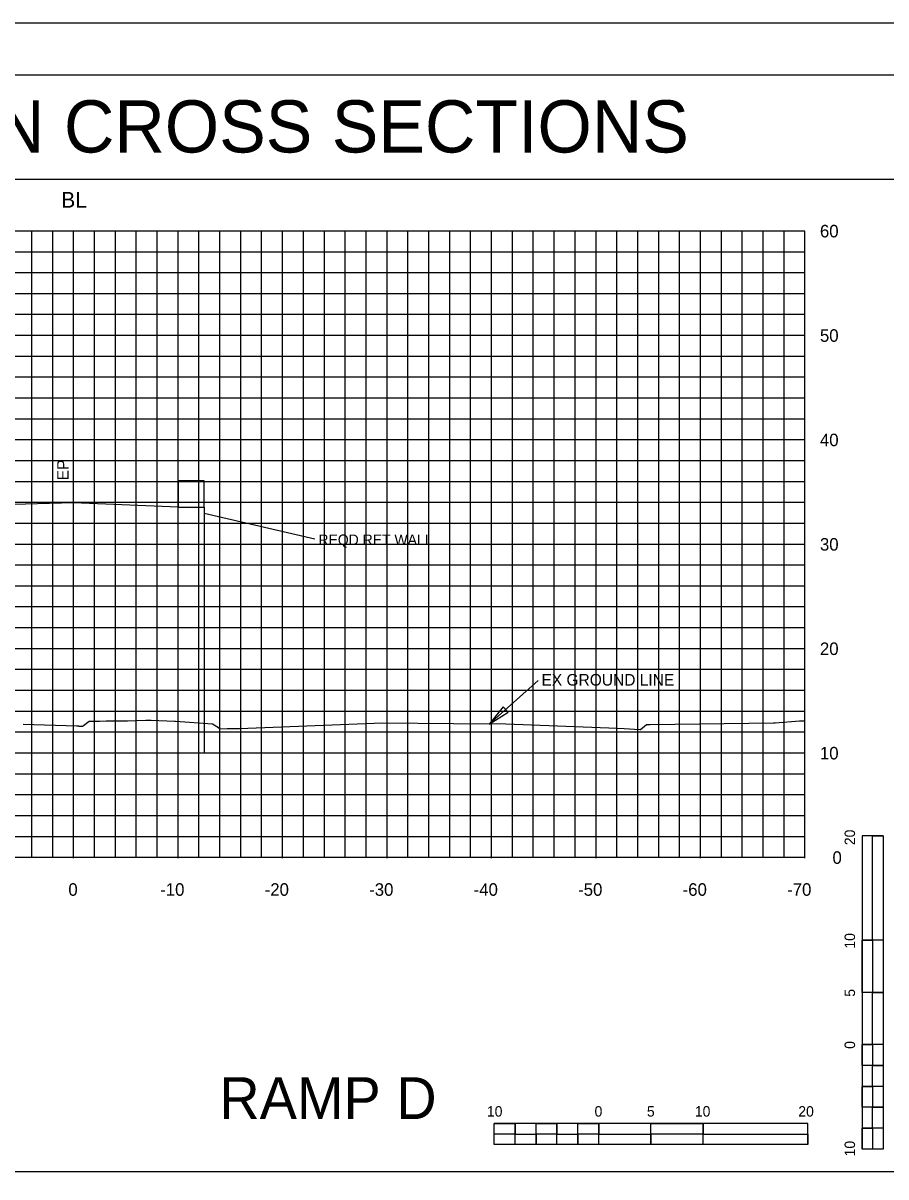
# Model space of a CAD drawing. Extents: x 2193008 to 2198143, y 1236112 to 1237864.
# Drawn here: x 2196659.9 to 2196742.5, y 1237227.5 to 1237338 of the extents above; entities that cross this region are included whole.
import ezdxf

# ---------------------------------------------------------------- set-up
doc = ezdxf.new("R2010")
doc.units = 0
for name, color, linetype in [('3', 7, 'Continuous'), ('31', 7, 'Continuous'), ('60', 7, 'Continuous'), ('ANNO-SHT', 7, 'Continuous'), ('GSDIMS', 7, 'Continuous'), ('Level 1', 7, 'Continuous'), ('Level 33', 7, 'Continuous'), ('Level 55', 7, 'Continuous'), ('LIMT-CSLINE', 7, 'Continuous'), ('M-ROADS', 7, 'Continuous'), ('SHT-BNDRY', 7, 'Continuous')]:
    doc.layers.add(name, color=color, linetype=linetype)

msp = doc.modelspace()

# ---------------------------------------------------------------- linework, layer by layer
msp.add_lwpolyline([(2196594.71, 1237133.05), (2196894.71, 1237133.05), (2196894.71, 1237323.05), (2196594.71, 1237323.05)], close=True)
at = {"layer": '3'}
for p, q in [((2196664.71, 1237292.08), (2196664.71, 1237296.6)), ((2196687.8, 1237288.6), (2196677.21, 1237291.08)), ((2196709.16, 1237275.07), (2196704.48, 1237270.89))]:
    msp.add_line(p, q, dxfattribs=at)
at = {"layer": '60'}
for p, q in [((2196734.71, 1237258.11), (2196734.71, 1237318.11)), ((2196734.71, 1237258.11), (2196604.71, 1237258.11)), ((2196664.71, 1237258.05), (2196664.71, 1237258.11)), ((2196674.71, 1237258.05), (2196674.71, 1237258.11)), ((2196684.71, 1237258.05), (2196684.71, 1237258.11)), ((2196694.71, 1237258.05), (2196694.71, 1237258.11)), ((2196704.71, 1237258.05), (2196704.71, 1237258.11)), ((2196714.71, 1237258.05), (2196714.71, 1237258.11)), ((2196724.71, 1237258.05), (2196724.71, 1237258.11)), ((2196734.71, 1237258.05), (2196734.71, 1237258.11))]:
    msp.add_line(p, q, dxfattribs=at)
for points in [[(2196674.71, 1237291.68), (2196677.21, 1237291.68), (2196677.21, 1237294.18), (2196674.71, 1237294.18)], [(2196677.21, 1237268.11), (2196674.71, 1237268.11), (2196674.71, 1237291.68), (2196677.21, 1237291.68)]]:
    msp.add_lwpolyline(points, close=True, dxfattribs=at)
msp.add_lwpolyline([(2196674.71, 1237291.68), (2196664.71, 1237292.08), (2196652.01, 1237291.72), (2196640.72, 1237291.4), (2196640.71, 1237291.4), (2196640.7, 1237291.4), (2196634.71, 1237291.16)], dxfattribs=at)
at = {"layer": 'GSDIMS'}
msp.add_lwpolyline([(2196704.48, 1237270.89), (2196706.29, 1237272.04), (2196705.81, 1237272.55)], close=True, dxfattribs=at)
at = {"layer": 'Level 1'}
for p, q in [((2196740.18, 1237260.19), (2196740.18, 1237230.19)), ((2196742.18, 1237260.19), (2196740.18, 1237260.19)), ((2196742.18, 1237260.19), (2196742.18, 1237250.19)), ((2196742.18, 1237260.19), (2196742.18, 1237230.19)), ((2196741.18, 1237250.19), (2196740.18, 1237250.19)), ((2196742.18, 1237250.19), (2196740.18, 1237250.19)), ((2196741.18, 1237250.19), (2196741.18, 1237245.19)), ((2196742.18, 1237245.19), (2196740.18, 1237245.19)), ((2196742.18, 1237245.19), (2196741.18, 1237245.19)), ((2196742.18, 1237245.19), (2196742.18, 1237240.19)), ((2196741.18, 1237240.19), (2196740.18, 1237240.19)), ((2196742.18, 1237240.19), (2196740.18, 1237240.19)), ((2196741.18, 1237240.19), (2196741.18, 1237238.19)), ((2196742.18, 1237238.19), (2196741.18, 1237238.19)), ((2196742.18, 1237238.19), (2196742.18, 1237236.19)), ((2196741.18, 1237236.19), (2196740.18, 1237236.19)), ((2196741.18, 1237236.19), (2196741.18, 1237234.19)), ((2196742.18, 1237234.19), (2196741.18, 1237234.19)), ((2196742.18, 1237234.19), (2196742.18, 1237232.19)), ((2196734.97, 1237232.63), (2196704.97, 1237232.63)), ((2196704.97, 1237230.63), (2196704.97, 1237232.63)), ((2196706.97, 1237231.63), (2196706.97, 1237232.63)), ((2196710.97, 1237231.63), (2196710.97, 1237232.63)), ((2196714.97, 1237231.63), (2196714.97, 1237232.63)), ((2196714.97, 1237230.63), (2196714.97, 1237232.63)), ((2196719.97, 1237230.63), (2196719.97, 1237232.63)), ((2196724.97, 1237231.63), (2196724.97, 1237232.63)), ((2196724.97, 1237230.63), (2196724.97, 1237232.63)), ((2196734.97, 1237230.63), (2196734.97, 1237232.63)), ((2196741.18, 1237232.19), (2196740.18, 1237232.19)), ((2196741.18, 1237232.19), (2196741.18, 1237230.19)), ((2196706.97, 1237231.63), (2196704.97, 1237231.63)), ((2196734.97, 1237230.63), (2196704.97, 1237230.63)), ((2196708.97, 1237230.63), (2196706.97, 1237230.63)), ((2196708.97, 1237230.63), (2196708.97, 1237231.63)), ((2196710.97, 1237231.63), (2196708.97, 1237231.63)), ((2196712.97, 1237230.63), (2196710.97, 1237230.63)), ((2196712.97, 1237230.63), (2196712.97, 1237231.63)), ((2196714.97, 1237231.63), (2196712.97, 1237231.63)), ((2196719.97, 1237230.63), (2196714.97, 1237230.63)), ((2196719.97, 1237230.63), (2196719.97, 1237231.63)), ((2196724.97, 1237231.63), (2196719.97, 1237231.63)), ((2196734.97, 1237230.63), (2196724.97, 1237230.63)), ((2196742.18, 1237230.19), (2196740.18, 1237230.19)), ((2196594.71, 1237228.05), (2196894.71, 1237228.05))]:
    msp.add_line(p, q, dxfattribs=at)
for points in [[(2196741.18, 1237250.19), (2196741.18, 1237260.19), (2196742.18, 1237260.19), (2196742.18, 1237250.19)], [(2196740.18, 1237245.19), (2196740.18, 1237250.19), (2196741.18, 1237250.19), (2196741.18, 1237245.19)], [(2196741.18, 1237240.19), (2196741.18, 1237245.19), (2196742.18, 1237245.19), (2196742.18, 1237240.19)], [(2196740.18, 1237238.19), (2196740.18, 1237240.19), (2196741.18, 1237240.19), (2196741.18, 1237238.19)], [(2196741.18, 1237236.19), (2196741.18, 1237238.19), (2196742.18, 1237238.19), (2196742.18, 1237236.19)], [(2196740.18, 1237234.19), (2196740.18, 1237236.19), (2196741.18, 1237236.19), (2196741.18, 1237234.19)], [(2196741.18, 1237232.19), (2196741.18, 1237234.19), (2196742.18, 1237234.19), (2196742.18, 1237232.19)], [(2196704.97, 1237232.63), (2196706.97, 1237232.63), (2196706.97, 1237231.63), (2196704.97, 1237231.63)], [(2196708.97, 1237232.63), (2196710.97, 1237232.63), (2196710.97, 1237231.63), (2196708.97, 1237231.63)], [(2196712.97, 1237232.63), (2196714.97, 1237232.63), (2196714.97, 1237231.63), (2196712.97, 1237231.63)], [(2196719.97, 1237232.63), (2196724.97, 1237232.63), (2196724.97, 1237231.63), (2196719.97, 1237231.63)], [(2196740.18, 1237230.19), (2196740.18, 1237232.19), (2196741.18, 1237232.19), (2196741.18, 1237230.19)], [(2196706.97, 1237231.63), (2196708.97, 1237231.63), (2196708.97, 1237230.63), (2196706.97, 1237230.63)], [(2196710.97, 1237231.63), (2196712.97, 1237231.63), (2196712.97, 1237230.63), (2196710.97, 1237230.63)], [(2196714.97, 1237231.63), (2196719.97, 1237231.63), (2196719.97, 1237230.63), (2196714.97, 1237230.63)], [(2196724.97, 1237231.63), (2196734.97, 1237231.63), (2196734.97, 1237230.63), (2196724.97, 1237230.63)]]:
    msp.add_lwpolyline(points, close=True, dxfattribs=at)
at = {"layer": 'M-ROADS'}
for p, q in [((2196734.71, 1237318.11), (2196604.71, 1237318.11)), ((2196660.71, 1237258.11), (2196660.71, 1237318.11)), ((2196662.71, 1237258.11), (2196662.71, 1237318.11)), ((2196664.71, 1237258.11), (2196664.71, 1237318.11)), ((2196666.71, 1237258.11), (2196666.71, 1237318.11)), ((2196668.71, 1237258.11), (2196668.71, 1237318.11)), ((2196670.71, 1237258.11), (2196670.71, 1237318.11)), ((2196672.71, 1237258.11), (2196672.71, 1237318.11)), ((2196674.71, 1237258.11), (2196674.71, 1237318.11)), ((2196676.71, 1237258.11), (2196676.71, 1237318.11)), ((2196678.71, 1237258.11), (2196678.71, 1237318.11)), ((2196680.71, 1237258.11), (2196680.71, 1237318.11)), ((2196682.71, 1237258.11), (2196682.71, 1237318.11)), ((2196684.71, 1237258.11), (2196684.71, 1237318.11)), ((2196686.71, 1237258.11), (2196686.71, 1237318.11)), ((2196688.71, 1237258.11), (2196688.71, 1237318.11)), ((2196690.71, 1237258.11), (2196690.71, 1237318.11)), ((2196692.71, 1237258.11), (2196692.71, 1237318.11)), ((2196694.71, 1237258.11), (2196694.71, 1237318.11)), ((2196696.71, 1237258.11), (2196696.71, 1237318.11)), ((2196698.71, 1237258.11), (2196698.71, 1237318.11)), ((2196700.71, 1237258.11), (2196700.71, 1237318.11)), ((2196702.71, 1237258.11), (2196702.71, 1237318.11)), ((2196704.71, 1237258.11), (2196704.71, 1237318.11)), ((2196706.71, 1237258.11), (2196706.71, 1237318.11)), ((2196708.71, 1237258.11), (2196708.71, 1237318.11)), ((2196710.71, 1237258.11), (2196710.71, 1237318.11)), ((2196712.71, 1237258.11), (2196712.71, 1237318.11)), ((2196714.71, 1237258.11), (2196714.71, 1237318.11)), ((2196716.71, 1237258.11), (2196716.71, 1237318.11)), ((2196718.71, 1237258.11), (2196718.71, 1237318.11)), ((2196720.71, 1237258.11), (2196720.71, 1237318.11)), ((2196722.71, 1237258.11), (2196722.71, 1237318.11)), ((2196724.71, 1237258.11), (2196724.71, 1237318.11)), ((2196726.71, 1237258.11), (2196726.71, 1237318.11)), ((2196728.71, 1237258.11), (2196728.71, 1237318.11)), ((2196730.71, 1237258.11), (2196730.71, 1237318.11)), ((2196732.71, 1237258.11), (2196732.71, 1237318.11)), ((2196734.71, 1237316.11), (2196604.71, 1237316.11)), ((2196734.71, 1237314.11), (2196604.71, 1237314.11)), ((2196734.71, 1237312.11), (2196604.71, 1237312.11)), ((2196734.71, 1237310.11), (2196604.71, 1237310.11)), ((2196734.71, 1237308.11), (2196604.71, 1237308.11)), ((2196734.71, 1237306.11), (2196604.71, 1237306.11)), ((2196734.71, 1237304.11), (2196604.71, 1237304.11)), ((2196734.71, 1237302.11), (2196604.71, 1237302.11)), ((2196734.71, 1237300.11), (2196604.71, 1237300.11)), ((2196734.71, 1237298.11), (2196604.71, 1237298.11)), ((2196734.71, 1237296.11), (2196604.71, 1237296.11)), ((2196734.71, 1237294.11), (2196604.71, 1237294.11)), ((2196734.71, 1237292.11), (2196604.71, 1237292.11)), ((2196734.71, 1237290.11), (2196604.71, 1237290.11)), ((2196734.71, 1237288.11), (2196604.71, 1237288.11)), ((2196734.71, 1237286.11), (2196604.71, 1237286.11)), ((2196734.71, 1237284.11), (2196604.71, 1237284.11)), ((2196734.71, 1237282.11), (2196604.71, 1237282.11)), ((2196734.71, 1237280.11), (2196604.71, 1237280.11)), ((2196734.71, 1237278.11), (2196604.71, 1237278.11)), ((2196734.71, 1237276.11), (2196604.71, 1237276.11)), ((2196734.71, 1237274.11), (2196604.71, 1237274.11)), ((2196734.71, 1237272.11), (2196604.71, 1237272.11)), ((2196734.71, 1237270.11), (2196604.71, 1237270.11)), ((2196734.71, 1237268.11), (2196604.71, 1237268.11)), ((2196734.71, 1237266.11), (2196604.71, 1237266.11)), ((2196734.71, 1237264.11), (2196604.71, 1237264.11)), ((2196734.71, 1237262.11), (2196604.71, 1237262.11)), ((2196734.71, 1237260.11), (2196604.71, 1237260.11)), ((2196734.71, 1237258.11), (2196604.71, 1237258.11))]:
    msp.add_line(p, q, dxfattribs=at)
msp.add_lwpolyline([(2196569.71, 1237118.04), (2196909.71, 1237118.04), (2196909.71, 1237338.04), (2196569.71, 1237338.04)], close=True, dxfattribs=at)
msp.add_lwpolyline([(2196734.71, 1237271.17), (2196734.17, 1237271.18), (2196731.87, 1237270.97), (2196731.68, 1237270.97), (2196719.9, 1237270.82), (2196719.55, 1237270.81), (2196718.97, 1237270.35), (2196718.95, 1237270.33), (2196718.9, 1237270.34), (2196717.41, 1237270.43), (2196716.76, 1237270.46), (2196706.07, 1237270.88), (2196701.06, 1237270.92), (2196694.27, 1237270.97), (2196680.6, 1237270.45), (2196679.88, 1237270.43), (2196679.73, 1237270.43), (2196679.63, 1237270.43), (2196679.54, 1237270.43), (2196679.46, 1237270.43), (2196679.4, 1237270.43), (2196678.7, 1237270.42), (2196678.57, 1237270.55), (2196678.02, 1237270.9), (2196674.48, 1237271.13), (2196674.36, 1237271.14), (2196672.14, 1237271.24), (2196671.67, 1237271.24), (2196671.64, 1237271.24), (2196671.63, 1237271.24), (2196671.63, 1237271.24), (2196669.88, 1237271.19), (2196669.82, 1237271.18), (2196667.83, 1237271.18), (2196667.18, 1237271.15), (2196666.2, 1237271.14), (2196665.67, 1237270.74), (2196665.55, 1237270.67), (2196665.31, 1237270.67), (2196665.3, 1237270.67), (2196665.28, 1237270.67), (2196665.26, 1237270.67), (2196665.24, 1237270.67), (2196665.21, 1237270.68), (2196665.18, 1237270.68), (2196665.13, 1237270.68), (2196665.07, 1237270.68), (2196665.02, 1237270.69), (2196659.88, 1237270.86)], dxfattribs=at)
at = {"layer": 'SHT-BNDRY'}
msp.add_lwpolyline([(2196582.21, 1237123.04), (2196904.71, 1237123.04), (2196904.71, 1237333.04), (2196582.21, 1237333.04)], close=True, dxfattribs=at)

# ---------------------------------------------------------------- texts
at = {"layer": '3'}
msp.add_text('REQD RET WALL', height=1, dxfattribs=at).set_placement((2196688.14, 1237288.05))
at = {"layer": '31'}
for s, p in [('60', (2196736.14, 1237317.51)), ('50', (2196736.14, 1237307.51)), ('40', (2196736.14, 1237297.51)), ('30', (2196736.14, 1237287.51)), ('20', (2196736.14, 1237277.51)), ('10', (2196736.14, 1237267.51)), ('0', (2196737.34, 1237257.51))]:
    msp.add_text(s, height=1.2, dxfattribs=at).set_placement(p)
at = {"layer": '60'}
msp.add_text('BL', height=1.5, dxfattribs=at).set_placement((2196663.53, 1237320.36))
at = {"layer": 'ANNO-SHT'}
msp.add_text('              SIGN CROSS SECTIONS               ', height=4.9995, rotation=360, dxfattribs=at).set_placement((2196619.58, 1237325.64))
at = {"layer": 'Level 1'}
for s, height, rotation, p in [('20', 0.999, 90.0572, (2196739.5, 1237259.3)), ('10', 0.999, 90.0572, (2196739.5, 1237249.39)), ('5', 1, 90.0572, (2196739.5, 1237244.78)), ('0', 1, 90.0572, (2196739.5, 1237239.79)), ('10', 0.999, 0.0572, (2196704.27, 1237233.3)), ('0', 1, 0.0572, (2196714.57, 1237233.3)), ('5', 0.999, 0.0572, (2196719.58, 1237233.3)), ('10', 0.999, 0.0572, (2196724.17, 1237233.3)), ('20', 0.999, 0.0572, (2196734.07, 1237233.3)), ('10', 0.999, 90.0572, (2196739.5, 1237229.49))]:
    msp.add_text(s, height=height, rotation=rotation, dxfattribs=at).set_placement(p)
at = {"layer": 'Level 33'}
msp.add_text('RAMP D', height=3.998, rotation=360, dxfattribs=at).set_placement((2196678.66, 1237233.07))
at = {"layer": 'Level 55'}
msp.add_text('EP', height=1.11, rotation=90, dxfattribs=at).set_placement((2196664.25, 1237294.25))
msp.add_text('EX GROUND LINE', height=1.1105, dxfattribs=at).set_placement((2196709.49, 1237274.58))
at = {"layer": 'LIMT-CSLINE'}
for s, p in [('0', (2196664.21, 1237254.45)), ('-10', (2196673, 1237254.45)), ('-20', (2196683, 1237254.45)), ('-30', (2196693, 1237254.45)), ('-40', (2196703, 1237254.45)), ('-50', (2196713, 1237254.45)), ('-60', (2196723, 1237254.45)), ('-70', (2196733, 1237254.45))]:
    msp.add_text(s, height=1.2, dxfattribs=at).set_placement(p)

doc.saveas('drawing.dxf')
